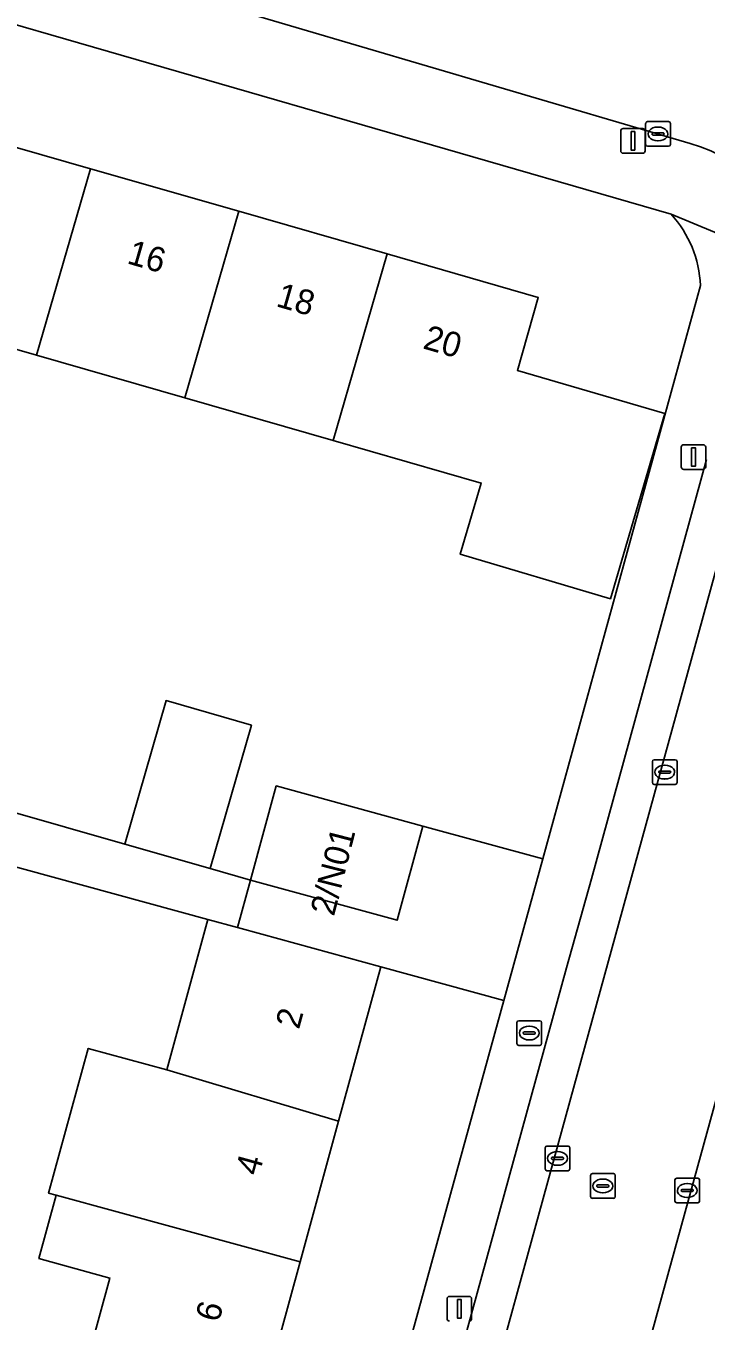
# Model space of a CAD drawing. Extents: x 159817 to 160765, y 380688 to 381638.
# Drawn here: x 160381 to 160408.6, y 381110.3 to 381162.8 of the extents above; entities that cross this region are included whole.
import ezdxf

# ---------------------------------------------------------------- set-up
doc = ezdxf.new("R2010")
doc.units = 0
for name, color, linetype in [('IMGEO_Brandkraan', 7, 'Continuous'), ('IMGEO_Erf', 7, 'Continuous'), ('IMGEO_Kolk', 7, 'Continuous'), ('IMGEO_Lichtmast', 7, 'Continuous'), ('IMGEO_Pand', 7, 'Continuous'), ('IMGEO_Pand_nummerreeks', 7, 'Continuous'), ('IMGEO_Parkeervlak_open', 7, 'Continuous'), ('IMGEO_Rijbaan_lokaal_open', 7, 'Continuous'), ('IMGEO_Rioolput', 7, 'Continuous'), ('IMGEO_Voetpad_open', 7, 'Continuous')]:
    doc.layers.add(name, color=color, linetype=linetype)

msp = doc.modelspace()

# ---------------------------------------------------------------- linework, layer by layer
at = {"layer": 'IMGEO_Brandkraan'}
for p, q in [((160400.904, 381121.526), (160400.904, 381122.378)), ((160400.979, 381122.452), (160401.831, 381122.452)), ((160401.905, 381122.378), (160401.905, 381121.526)), ((160401.163, 381121.946), (160401.163, 381121.958)), ((160401.601, 381121.909), (160401.203, 381121.909)), ((160401.206, 381121.995), (160401.604, 381121.995)), ((160401.392, 381122.232), (160401.417, 381122.232)), ((160401.647, 381121.958), (160401.647, 381121.946)), ((160401.831, 381121.452), (160400.979, 381121.452)), ((160401.415, 381121.672), (160401.39, 381121.672))]:
    msp.add_line(p, q, dxfattribs=at)
for points in [[(160400.904, 381121.526), (160400.904, 381122.378)], [(160400.979, 381122.452), (160401.831, 381122.452)], [(160401.905, 381122.378), (160401.905, 381121.526)], [(160401.831, 381121.452), (160400.979, 381121.452)]]:
    msp.add_lwpolyline(points, dxfattribs=at)
for centre, radius, start, end in [((160400.981, 381122.376), 0.0765, 91.552, 178.448), ((160400.981, 381122.376), 0.0765, 91.552, 178.448), ((160401.829, 381122.376), 0.0765, 1.552, 88.448), ((160401.829, 381122.376), 0.0765, 1.552, 88.448), ((160401.203, 381121.955), 0.0403, 85.8775, 175.7526), ((160401.2, 381121.945), 0.0366, 178.938, 274.7102), ((160401.604, 381121.952), 0.043, 264.8664, 352.4533), ((160401.608, 381121.957), 0.0386, 1.7309, 96.639), ((160400.981, 381121.528), 0.0765, 181.552, 268.448), ((160400.981, 381121.528), 0.0765, 181.552, 268.448), ((160401.829, 381121.528), 0.0765, 271.552, 358.448), ((160401.829, 381121.528), 0.0765, 271.552, 358.448)]:
    msp.add_arc(centre, radius, start, end, dxfattribs=at)
for centre, major_axis, ratio, start_param, end_param in [((160401.391, 381121.952), (-0.387, 0.002), 0.722429, 4.712389, 7.853982), ((160401.416, 381121.952), (-0.39, 0.002), 0.717154, 1.570796, 4.712389)]:
    msp.add_ellipse(centre, major_axis=major_axis, ratio=ratio, start_param=start_param, end_param=end_param, dxfattribs=at)
at = {"layer": 'IMGEO_Erf'}
for points in [[(160407.146, 381155.127), (160345.496, 381172.978)], [(160377.465, 381131.765), (160382.617, 381130.292), (160385.022, 381129.605), (160386.695, 381135.419), (160390.15, 381134.422), (160388.48, 381128.616), (160390.117, 381128.148), (160391.16, 381131.963), (160397.101, 381130.339), (160401.95, 381129.013), (160408.336, 381152.238)], [(160383.515, 381108.712), (160384.421, 381112.025), (160381.548, 381112.81), (160382.25, 381115.38), (160381.94, 381115.465), (160383.542, 381121.328), (160386.725, 381120.458), (160388.392, 381126.555), (160368.301, 381132.044), (160366.699, 381126.297), (160369.604, 381125.487), (160368.864, 381122.834), (160367.88, 381119.305), (160366.974, 381116.052), (160366.905, 381115.808), (160364, 381116.618), (160363.943, 381116.412), (160363.312, 381114.081), (160367.533, 381112.903), (160365.94, 381107.189)]]:
    msp.add_lwpolyline(points, dxfattribs=at)
for points in [[(160387.463, 381147.685), (160381.456, 381149.414), (160375.447, 381151.142), (160369.441, 381152.87), (160363.433, 381154.598), (160357.426, 381156.326), (160351.418, 381158.055), (160345.296, 381159.816), (160347.471, 381167.376), (160353.593, 381165.615), (160359.601, 381163.887), (160365.608, 381162.159), (160371.616, 381160.43), (160377.622, 381158.703), (160383.631, 381156.974), (160389.638, 381155.246), (160395.644, 381153.518), (160401.771, 381151.756), (160400.922, 381148.803), (160406.891, 381147.056), (160404.695, 381139.55), (160398.613, 381141.351), (160399.462, 381144.234), (160393.469, 381145.958)], [(160400.372, 381123.275), (160395.392, 381124.641), (160393.68, 381118.378), (160392.123, 381112.683), (160390.515, 381106.8), (160388.906, 381100.915), (160387.298, 381095.031), (160385.689, 381089.146), (160384.03, 381083.076), (160388.938, 381081.725)]]:
    msp.add_lwpolyline(points, close=True, dxfattribs=at)
msp.add_arc((160403.841, 381152.076), 4.498, 2.0618, 42.7125, dxfattribs=at)
at = {"layer": 'IMGEO_Kolk'}
for p, q in [((160406.119, 381157.954), (160406.119, 381158.806)), ((160406.194, 381158.88), (160407.046, 381158.88)), ((160406.607, 381158.66), (160406.632, 381158.66)), ((160407.12, 381158.806), (160407.12, 381157.954)), ((160406.378, 381158.374), (160406.378, 381158.386)), ((160406.816, 381158.337), (160406.418, 381158.337)), ((160406.421, 381158.423), (160406.819, 381158.423)), ((160406.63, 381158.1), (160406.605, 381158.1)), ((160406.862, 381158.386), (160406.862, 381158.374)), ((160407.046, 381157.88), (160406.194, 381157.88)), ((160406.391, 381132.099), (160406.391, 381132.951)), ((160406.466, 381133.025), (160407.318, 381133.025)), ((160406.879, 381132.805), (160406.904, 381132.805)), ((160407.392, 381132.951), (160407.392, 381132.099)), ((160406.65, 381132.519), (160406.65, 381132.531)), ((160407.088, 381132.482), (160406.69, 381132.482)), ((160406.693, 381132.568), (160407.091, 381132.568)), ((160406.902, 381132.245), (160406.877, 381132.245)), ((160407.134, 381132.531), (160407.134, 381132.519)), ((160407.318, 381132.025), (160406.466, 381132.025)), ((160402.048, 381116.448), (160402.048, 381117.3)), ((160402.123, 381117.374), (160402.975, 381117.374)), ((160402.536, 381117.154), (160402.561, 381117.154)), ((160403.049, 381117.3), (160403.049, 381116.448)), ((160402.307, 381116.868), (160402.307, 381116.88)), ((160402.745, 381116.831), (160402.347, 381116.831)), ((160402.35, 381116.917), (160402.748, 381116.917)), ((160402.559, 381116.594), (160402.534, 381116.594)), ((160402.791, 381116.88), (160402.791, 381116.868)), ((160402.975, 381116.374), (160402.123, 381116.374)), ((160407.302, 381115.146), (160407.302, 381115.998)), ((160407.377, 381116.072), (160408.229, 381116.072)), ((160408.303, 381115.998), (160408.303, 381115.146)), ((160407.561, 381115.566), (160407.561, 381115.578)), ((160407.999, 381115.529), (160407.601, 381115.529)), ((160407.604, 381115.615), (160408.002, 381115.615)), ((160407.79, 381115.852), (160407.815, 381115.852)), ((160408.045, 381115.578), (160408.045, 381115.566)), ((160408.229, 381115.072), (160407.377, 381115.072)), ((160407.813, 381115.292), (160407.788, 381115.292))]:
    msp.add_line(p, q, dxfattribs=at)
for points in [[(160406.119, 381157.954), (160406.119, 381158.806)], [(160406.194, 381158.88), (160407.046, 381158.88)], [(160407.12, 381158.806), (160407.12, 381157.954)], [(160407.046, 381157.88), (160406.194, 381157.88)], [(160406.391, 381132.099), (160406.391, 381132.951)], [(160406.466, 381133.025), (160407.318, 381133.025)], [(160407.392, 381132.951), (160407.392, 381132.099)], [(160407.318, 381132.025), (160406.466, 381132.025)], [(160402.048, 381116.448), (160402.048, 381117.3)], [(160402.123, 381117.374), (160402.975, 381117.374)], [(160403.049, 381117.3), (160403.049, 381116.448)], [(160402.975, 381116.374), (160402.123, 381116.374)], [(160407.302, 381115.146), (160407.302, 381115.998)], [(160407.377, 381116.072), (160408.229, 381116.072)], [(160408.303, 381115.998), (160408.303, 381115.146)], [(160408.229, 381115.072), (160407.377, 381115.072)]]:
    msp.add_lwpolyline(points, dxfattribs=at)
for centre, radius, start, end in [((160406.196, 381158.804), 0.0765, 91.552, 178.448), ((160406.196, 381158.804), 0.0765, 91.552, 178.448), ((160407.044, 381158.804), 0.0765, 1.552, 88.448), ((160407.044, 381158.804), 0.0765, 1.552, 88.448), ((160406.196, 381157.956), 0.0765, 181.552, 268.448), ((160406.196, 381157.956), 0.0765, 181.552, 268.448), ((160406.418, 381158.383), 0.0403, 85.8775, 175.7526), ((160406.415, 381158.373), 0.0366, 178.938, 274.7102), ((160406.819, 381158.38), 0.043, 264.8664, 352.4533), ((160406.823, 381158.385), 0.0386, 1.7309, 96.639), ((160407.044, 381157.956), 0.0765, 271.552, 358.448), ((160407.044, 381157.956), 0.0765, 271.552, 358.448), ((160406.468, 381132.949), 0.0765, 91.552, 178.448), ((160406.468, 381132.949), 0.0765, 91.552, 178.448), ((160407.316, 381132.949), 0.0765, 1.552, 88.448), ((160407.316, 381132.949), 0.0765, 1.552, 88.448), ((160406.69, 381132.528), 0.0403, 85.8775, 175.7526), ((160406.687, 381132.518), 0.0366, 178.938, 274.7102), ((160407.091, 381132.525), 0.043, 264.8664, 352.4533), ((160407.095, 381132.53), 0.0386, 1.7309, 96.639), ((160406.468, 381132.101), 0.0765, 181.552, 268.448), ((160406.468, 381132.101), 0.0765, 181.552, 268.448), ((160407.316, 381132.101), 0.0765, 271.552, 358.448), ((160407.316, 381132.101), 0.0765, 271.552, 358.448), ((160402.125, 381117.298), 0.0765, 91.552, 178.448), ((160402.125, 381117.298), 0.0765, 91.552, 178.448), ((160402.973, 381117.298), 0.0765, 1.552, 88.448), ((160402.973, 381117.298), 0.0765, 1.552, 88.448), ((160402.347, 381116.877), 0.0403, 85.8775, 175.7526), ((160402.344, 381116.867), 0.0366, 178.938, 274.7102), ((160402.748, 381116.874), 0.043, 264.8664, 352.4533), ((160402.752, 381116.879), 0.0386, 1.7309, 96.639), ((160402.125, 381116.45), 0.0765, 181.552, 268.448), ((160402.125, 381116.45), 0.0765, 181.552, 268.448), ((160402.973, 381116.45), 0.0765, 271.552, 358.448), ((160402.973, 381116.45), 0.0765, 271.552, 358.448), ((160407.379, 381115.996), 0.0765, 91.552, 178.448), ((160407.379, 381115.996), 0.0765, 91.552, 178.448), ((160408.227, 381115.996), 0.0765, 1.552, 88.448), ((160408.227, 381115.996), 0.0765, 1.552, 88.448), ((160407.601, 381115.575), 0.0403, 85.8775, 175.7526), ((160407.598, 381115.565), 0.0366, 178.938, 274.7102), ((160408.002, 381115.572), 0.043, 264.8664, 352.4533), ((160408.006, 381115.577), 0.0386, 1.7309, 96.639), ((160407.379, 381115.148), 0.0765, 181.552, 268.448), ((160407.379, 381115.148), 0.0765, 181.552, 268.448), ((160408.227, 381115.148), 0.0765, 271.552, 358.448), ((160408.227, 381115.148), 0.0765, 271.552, 358.448)]:
    msp.add_arc(centre, radius, start, end, dxfattribs=at)
for centre, major_axis, ratio, start_param, end_param in [((160406.606, 381158.38), (-0.387, 0.002), 0.722429, 4.712389, 7.853982), ((160406.631, 381158.38), (-0.39, 0.002), 0.717154, 1.570796, 4.712389), ((160406.878, 381132.525), (-0.387, 0.002), 0.722429, 4.712389, 7.853982), ((160406.903, 381132.525), (-0.39, 0.002), 0.717154, 1.570796, 4.712389), ((160402.535, 381116.874), (-0.387, 0.002), 0.722429, 4.712389, 7.853982), ((160402.56, 381116.874), (-0.39, 0.002), 0.717154, 1.570796, 4.712389), ((160407.789, 381115.572), (-0.387, 0.002), 0.722429, 4.712389, 7.853982), ((160407.814, 381115.572), (-0.39, 0.002), 0.717154, 1.570796, 4.712389)]:
    msp.add_ellipse(centre, major_axis=major_axis, ratio=ratio, start_param=start_param, end_param=end_param, dxfattribs=at)
at = {"layer": 'IMGEO_Lichtmast'}
for p, q in [((160405.109, 381157.7), (160405.109, 381158.5)), ((160405.109, 381158.5), (160405.109, 381157.7)), ((160405.209, 381158.6), (160405.999, 381158.6)), ((160405.999, 381158.6), (160405.209, 381158.6)), ((160406.099, 381158.5), (160406.099, 381157.7)), ((160406.099, 381157.7), (160406.099, 381158.5)), ((160405.999, 381157.6), (160405.209, 381157.6)), ((160405.209, 381157.6), (160405.999, 381157.6)), ((160407.561, 381144.89), (160407.561, 381145.69)), ((160407.561, 381145.69), (160407.561, 381144.89)), ((160407.661, 381145.79), (160408.451, 381145.79)), ((160408.451, 381145.79), (160407.661, 381145.79)), ((160408.551, 381145.69), (160408.551, 381144.89)), ((160408.551, 381144.89), (160408.551, 381145.69)), ((160408.451, 381144.79), (160407.661, 381144.79)), ((160407.661, 381144.79), (160408.451, 381144.79)), ((160398.178, 381111.28), (160398.968, 381111.28)), ((160398.968, 381111.28), (160398.178, 381111.28)), ((160398.078, 381110.38), (160398.078, 381111.18)), ((160398.078, 381111.18), (160398.078, 381110.38)), ((160399.068, 381111.18), (160399.068, 381110.38)), ((160399.068, 381110.38), (160399.068, 381111.18))]:
    msp.add_line(p, q, dxfattribs=at)
for points in [[(160405.529, 381158.475), (160405.679, 381158.475), (160405.679, 381157.725), (160405.529, 381157.725), (160405.529, 381158.475)], [(160407.981, 381145.665), (160408.131, 381145.665), (160408.131, 381144.915), (160407.981, 381144.915), (160407.981, 381145.665)], [(160398.498, 381111.155), (160398.648, 381111.155), (160398.648, 381110.405), (160398.498, 381110.405), (160398.498, 381111.155)]]:
    msp.add_lwpolyline(points, dxfattribs=at)
for centre, start, end in [((160405.209, 381158.5), 90, 180), ((160405.209, 381158.5), 90, 180), ((160405.999, 381158.5), 0, 90), ((160405.999, 381158.5), 360, 90), ((160405.209, 381157.7), 180, 270), ((160405.209, 381157.7), 180, 270), ((160405.999, 381157.7), 270, 0), ((160405.999, 381157.7), 270, 0), ((160407.661, 381145.69), 90, 180), ((160407.661, 381145.69), 90, 180), ((160408.451, 381145.69), 0, 90), ((160408.451, 381145.69), 360, 90), ((160407.661, 381144.89), 180, 270), ((160407.661, 381144.89), 180, 270), ((160408.451, 381144.89), 270, 0), ((160408.451, 381144.89), 270, 0), ((160398.178, 381111.18), 90, 180), ((160398.178, 381111.18), 90, 180), ((160398.968, 381111.18), 0, 90), ((160398.968, 381111.18), 360, 90), ((160398.178, 381110.38), 180, 270), ((160398.178, 381110.38), 180, 270), ((160398.968, 381110.38), 270, 0), ((160398.968, 381110.38), 270, 0)]:
    msp.add_arc(centre, 0.1, start, end, dxfattribs=at)
at = {"layer": 'IMGEO_Pand'}
for points in [[(160375.447, 381151.142), (160381.456, 381149.414), (160383.631, 381156.974), (160377.622, 381158.703)], [(160383.631, 381156.974), (160381.456, 381149.414), (160387.463, 381147.685), (160389.638, 381155.246)], [(160393.469, 381145.958), (160395.644, 381153.518), (160389.638, 381155.246), (160387.463, 381147.685)], [(160401.771, 381151.756), (160395.644, 381153.518), (160393.469, 381145.958), (160399.462, 381144.234), (160398.613, 381141.351), (160404.695, 381139.55), (160406.891, 381147.056), (160400.922, 381148.803)], [(160390.15, 381134.422), (160386.695, 381135.419), (160385.022, 381129.605), (160388.48, 381128.616)], [(160390.117, 381128.148), (160396.058, 381126.524), (160397.101, 381130.339), (160391.16, 381131.963)], [(160393.68, 381118.378), (160395.392, 381124.641), (160390.57, 381125.96), (160389.589, 381126.228), (160388.392, 381126.555), (160386.725, 381120.458)], [(160382.25, 381115.38), (160392.123, 381112.683), (160393.68, 381118.378), (160386.725, 381120.458), (160383.542, 381121.328), (160381.94, 381115.465)], [(160383.515, 381108.712), (160390.515, 381106.8), (160392.123, 381112.683), (160382.25, 381115.38), (160381.548, 381112.81), (160384.421, 381112.025)]]:
    msp.add_lwpolyline(points, close=True, dxfattribs=at)
at = {"layer": 'IMGEO_Parkeervlak_open'}
for points in [[(160408.581, 381145.191), (160403.927, 381128.201), (160402.919, 381124.592), (160389.537, 381075.853), (160391.017, 381075.407), (160410.611, 381146.685)], [(160411.718, 381129.23), (160403.537, 381099.497)]]:
    msp.add_lwpolyline(points, dxfattribs=at)
at = {"layer": 'IMGEO_Rijbaan_lokaal_open'}
for points in [[(160402.597, 381167.098), (160399.632, 381167.956), (160377.982, 381174.233), (160376.002, 381167.404), (160407.918, 381157.996)], [(160410.611, 381146.685), (160391.017, 381075.407), (160396.163, 381073.967), (160396.736, 381074.846), (160403.537, 381099.497), (160411.718, 381129.23)]]:
    msp.add_lwpolyline(points, dxfattribs=at)
msp.add_arc((160406.367, 381152.275), 5.927, 7.1495, 74.8288, dxfattribs=at)
at = {"layer": 'IMGEO_Rioolput'}
for p, q in [((160403.886, 381115.329), (160403.886, 381116.181)), ((160403.961, 381116.255), (160404.813, 381116.255)), ((160404.374, 381116.035), (160404.399, 381116.035)), ((160404.887, 381116.181), (160404.887, 381115.329)), ((160404.145, 381115.749), (160404.145, 381115.761)), ((160404.583, 381115.712), (160404.185, 381115.712)), ((160404.188, 381115.798), (160404.586, 381115.798)), ((160404.397, 381115.475), (160404.372, 381115.475)), ((160404.629, 381115.761), (160404.629, 381115.749)), ((160404.813, 381115.255), (160403.961, 381115.255))]:
    msp.add_line(p, q, dxfattribs=at)
for points in [[(160403.886, 381115.329), (160403.886, 381116.181)], [(160403.961, 381116.255), (160404.813, 381116.255)], [(160404.887, 381116.181), (160404.887, 381115.329)], [(160404.813, 381115.255), (160403.961, 381115.255)]]:
    msp.add_lwpolyline(points, dxfattribs=at)
for centre, radius, start, end in [((160403.963, 381116.179), 0.0765, 91.552, 178.448), ((160403.963, 381116.179), 0.0765, 91.552, 178.448), ((160404.811, 381116.179), 0.0765, 1.552, 88.448), ((160404.811, 381116.179), 0.0765, 1.552, 88.448), ((160404.185, 381115.758), 0.0403, 85.8775, 175.7526), ((160404.182, 381115.748), 0.0366, 178.938, 274.7102), ((160404.586, 381115.755), 0.043, 264.8664, 352.4533), ((160404.59, 381115.76), 0.0386, 1.7309, 96.639), ((160403.963, 381115.331), 0.0765, 181.552, 268.448), ((160403.963, 381115.331), 0.0765, 181.552, 268.448), ((160404.811, 381115.331), 0.0765, 271.552, 358.448), ((160404.811, 381115.331), 0.0765, 271.552, 358.448)]:
    msp.add_arc(centre, radius, start, end, dxfattribs=at)
for centre, major_axis, ratio, start_param, end_param in [((160404.373, 381115.755), (-0.387, 0.002), 0.722429, 4.712389, 7.853982), ((160404.398, 381115.755), (-0.39, 0.002), 0.717154, 1.570796, 4.712389)]:
    msp.add_ellipse(centre, major_axis=major_axis, ratio=ratio, start_param=start_param, end_param=end_param, dxfattribs=at)
at = {"layer": 'IMGEO_Voetpad_open'}
for points in [[(160342.299, 381175.418), (160345.496, 381172.978), (160407.146, 381155.127), (160412.248, 381153.013)], [(160407.918, 381157.996), (160376.002, 381167.404)], [(160412.248, 381153.013), (160407.146, 381155.127)], [(160408.336, 381152.238), (160401.95, 381129.013), (160400.372, 381123.275), (160388.938, 381081.725), (160388.286, 381079.355), (160387.492, 381076.468), (160389.537, 381075.853), (160402.919, 381124.592)], [(160402.919, 381124.592), (160403.927, 381128.201), (160408.581, 381145.191)], [(160368.301, 381132.044), (160388.392, 381126.555), (160389.589, 381126.228), (160390.117, 381128.148), (160388.48, 381128.616), (160385.022, 381129.605), (160382.617, 381130.292), (160377.465, 381131.765)]]:
    msp.add_lwpolyline(points, dxfattribs=at)
msp.add_lwpolyline([(160396.058, 381126.524), (160390.117, 381128.148), (160389.589, 381126.228), (160390.57, 381125.96), (160395.392, 381124.641), (160400.372, 381123.275), (160401.95, 381129.013), (160397.101, 381130.339)], close=True, dxfattribs=at)
for centre, radius, start, end in [((160406.367, 381152.275), 5.927, 7.1495, 74.8288), ((160403.841, 381152.076), 4.498, 2.0618, 42.7125)]:
    msp.add_arc(centre, radius, start, end, dxfattribs=at)

# ---------------------------------------------------------------- texts
at = {"layer": 'IMGEO_Pand_nummerreeks'}
for s, rotation, p in [('16', 343.9515, (160385.074, 381153.146)), ('18', 343.9515, (160391.11, 381151.409)), ('20', 343.9515, (160397.056, 381149.7)), ('2/N01', 75.7685, (160393.494, 381126.651)), ('2', 74.7114, (160392.076, 381122.07)), ('4', 74.7114, (160390.454, 381116.134)), ('6', 74.7114, (160388.831, 381110.196))]:
    msp.add_text(s, height=1, rotation=rotation, dxfattribs=at).set_placement(p)

doc.saveas('drawing.dxf')
